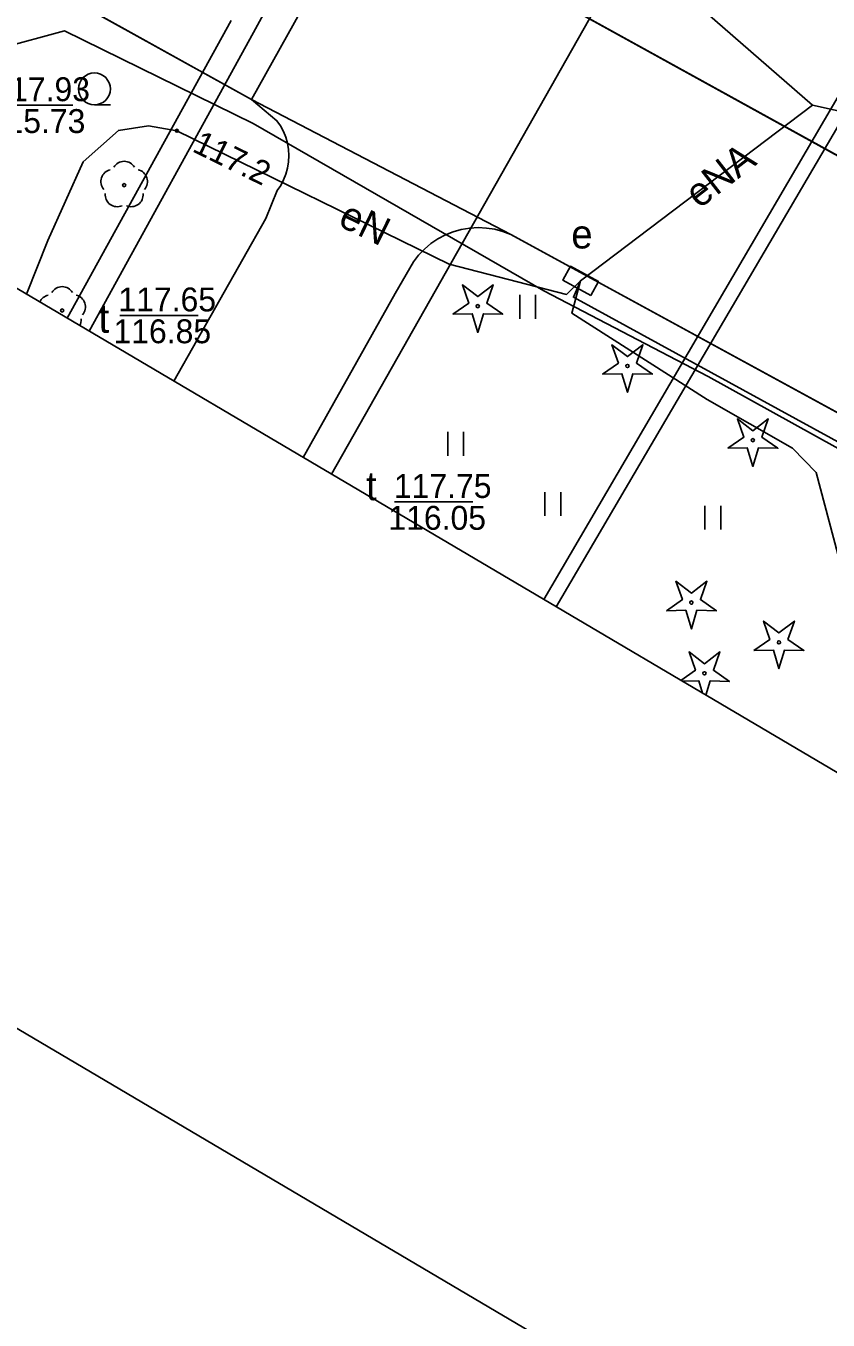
# Model space of a CAD drawing. Extents: x 6434771 to 6436222, y 5663454 to 5664782.
# Drawn here: x 6435214.85 to 6435240.04, y 5663787.21 to 5663827.86 of the extents above; entities that cross this region are included whole.
import ezdxf

# ---------------------------------------------------------------- set-up
doc = ezdxf.new("R2010")
doc.units = 0
for name, color, linetype in [('Warstwa 10', 7, 'Continuous'), ('Warstwa 11', 7, 'Continuous'), ('Warstwa 12', 7, 'Continuous'), ('Warstwa 13', 7, 'Continuous'), ('Warstwa 14', 7, 'Continuous'), ('Warstwa 21', 7, 'Continuous'), ('Warstwa 5', 7, 'Continuous'), ('Warstwa 6', 7, 'Continuous'), ('Warstwa 63', 7, 'Continuous'), ('Warstwa 8', 7, 'Continuous')]:
    doc.layers.add(name, color=color, linetype=linetype)

msp = doc.modelspace()

# ---------------------------------------------------------------- linework, layer by layer
at = {"layer": 'Warstwa 10'}
for points in [[(6435228.255, 5663818.805), (6435228.757, 5663819.152), (6435228.555, 5663819.728), (6435229.04, 5663819.358), (6435229.525, 5663819.728), (6435229.323, 5663819.152), (6435229.825, 5663818.805), (6435229.215, 5663818.819), (6435229.04, 5663818.235), (6435228.865, 5663818.819)], [(6435232.955, 5663816.925), (6435233.457, 5663817.272), (6435233.255, 5663817.848), (6435233.74, 5663817.478), (6435234.225, 5663817.848), (6435234.023, 5663817.272), (6435234.525, 5663816.925), (6435233.915, 5663816.939), (6435233.74, 5663816.355), (6435233.565, 5663816.939)], [(6435236.895, 5663814.595), (6435237.397, 5663814.942), (6435237.195, 5663815.518), (6435237.68, 5663815.148), (6435238.165, 5663815.518), (6435237.963, 5663814.942), (6435238.465, 5663814.595), (6435237.855, 5663814.609), (6435237.68, 5663814.025), (6435237.505, 5663814.609)], [(6435234.965, 5663809.495), (6435235.467, 5663809.842), (6435235.265, 5663810.418), (6435235.75, 5663810.048), (6435236.235, 5663810.418), (6435236.033, 5663809.842), (6435236.535, 5663809.495), (6435235.925, 5663809.509), (6435235.75, 5663808.925), (6435235.575, 5663809.509)], [(6435237.715, 5663808.245), (6435238.217, 5663808.592), (6435238.015, 5663809.168), (6435238.5, 5663808.798), (6435238.985, 5663809.168), (6435238.783, 5663808.592), (6435239.285, 5663808.245), (6435238.675, 5663808.259), (6435238.5, 5663807.675), (6435238.325, 5663808.259)]]:
    msp.add_lwpolyline(points, close=True, dxfattribs=at)
for points in [[(6435235.42, 5663807.306), (6435235.877, 5663807.622), (6435235.675, 5663808.198), (6435236.16, 5663807.828), (6435236.645, 5663808.198), (6435236.443, 5663807.622), (6435236.945, 5663807.275), (6435236.335, 5663807.289), (6435236.202, 5663806.845)], [(6435236.1, 5663806.905), (6435235.985, 5663807.289), (6435235.469, 5663807.277)]]:
    msp.add_lwpolyline(points, dxfattribs=at)
for centre in [(6435229.04, 5663819.06), (6435233.74, 5663817.18), (6435237.68, 5663814.85), (6435235.75, 5663809.75), (6435238.5, 5663808.5), (6435236.16, 5663807.53)]:
    msp.add_circle(centre, 0.05, dxfattribs=at)
at = {"layer": 'Warstwa 11'}
for centre in [(6435217.933, 5663822.86), (6435215.985, 5663818.923)]:
    msp.add_circle(centre, 0.05, dxfattribs=at)
for centre, start, end in [((6435217.933, 5663823.235), 30.1471, 149.8529), ((6435217.576, 5663822.976), 102.1471, 221.8529), ((6435218.29, 5663822.976), 318.1471, 77.8529), ((6435217.713, 5663822.557), 174.1471, 293.8529), ((6435218.153, 5663822.557), 246.1471, 5.8529), ((6435215.628, 5663819.039), 102.1471, 156.6299), ((6435215.985, 5663819.298), 30.1471, 149.8529), ((6435216.342, 5663819.039), 318.1471, 77.8529), ((6435216.205, 5663818.62), 332.6677, 5.8529)]:
    msp.add_arc(centre, 0.375, start, end, dxfattribs=at)
at = {"layer": 'Warstwa 12'}
for points in [[(6435201.17, 5663869.015), (6435209.773, 5663866.711), (6435226.641, 5663857.297), (6435227.151, 5663844.9), (6435230.678, 5663833.107), (6435239.556, 5663825.369)], [(6435224.443, 5663813.783), (6435252.455, 5663863.225)], [(6435184.03, 5663843.581), (6435190.174, 5663840.567), (6435202.162, 5663834.491), (6435211.531, 5663828.528), (6435214.055, 5663827.167), (6435216.061, 5663827.703), (6435221.987, 5663824.791), (6435231.114, 5663819.541), (6435236.272, 5663816.848), (6435255.048, 5663806.451), (6435272.28, 5663797.362), (6435275.766, 5663795.299)], [(6435216.834, 5663818.273), (6435221.999, 5663827.65), (6435228.362, 5663839.321)], [(6435249.655, 5663832.225), (6435248.2, 5663830.82), (6435246.9, 5663828.91), (6435243.31, 5663830.7), (6435231.113, 5663809.847)], [(6435249.655, 5663832.225), (6435248.63, 5663830.58), (6435247.2, 5663828.26), (6435243.47, 5663830.03), (6435231.498, 5663809.62)], [(6435221.297, 5663828.034), (6435216.145, 5663818.679)], [(6435239.556, 5663825.369), (6435232.268, 5663819.857)], [(6435239.556, 5663825.369), (6435242.388, 5663824.745), (6435249.921, 5663820.804), (6435273.006, 5663807.714), (6435274.532, 5663803.275), (6435275.853, 5663802.514)], [(6435232.268, 5663819.857), (6435231.83, 5663819.43), (6435228.14, 5663820.38), (6435219.59, 5663824.57), (6435218.7, 5663824.72), (6435217.75, 5663824.58), (6435216.64, 5663823.59), (6435215.53, 5663821.12), (6435214.869, 5663819.433)], [(6435275.684, 5663788.665), (6435272.96, 5663789.88), (6435269.94, 5663790.94), (6435257.53, 5663797.87), (6435255.64, 5663798.64), (6435253.3, 5663799.74), (6435251.81, 5663799.76), (6435251.01, 5663799.85), (6435244.32, 5663802.72), (6435242.74, 5663804.15), (6435241.71, 5663806.14), (6435239.67, 5663813.84), (6435238.93, 5663814.6), (6435236.25, 5663816.13), (6435231.99, 5663818.84), (6435232.268, 5663819.857)], [(6435232.268, 5663819.857), (6435232.042, 5663819.34), (6435266.408, 5663800.543)]]:
    msp.add_lwpolyline(points, dxfattribs=at)
at = {"layer": 'Warstwa 14'}
for p, q in [((6435213.841, 5663825.372), (6435216.32, 5663825.372)), ((6435217.791, 5663818.77), (6435220.253, 5663818.77)), ((6435226.426, 5663812.911), (6435228.888, 5663812.911))]:
    msp.add_line(p, q, dxfattribs=at)
msp.add_circle((6435219.59, 5663824.57), 0.045, dxfattribs=at)
at = {"layer": 'Warstwa 21'}
msp.add_lwpolyline([(6435232.588, 5663819.399), (6435231.709, 5663819.876), (6435231.948, 5663820.315), (6435232.827, 5663819.838), (6435232.588, 5663819.399)], dxfattribs=at)
at = {"layer": 'Warstwa 5'}
for p, q in [((6435225.52, 5663831.97), (6435275.873, 5663804.171)), ((6435212.679, 5663830.687), (6435221.93, 5663825.55)), ((6435221.93, 5663825.55), (6435222.73, 5663824.88)), ((6435222.73, 5663824.88), (6435222.841, 5663824.718)), ((6435222.841, 5663824.718), (6435222.933, 5663824.546)), ((6435222.933, 5663824.546), (6435223.006, 5663824.364)), ((6435223.006, 5663824.364), (6435223.059, 5663824.175)), ((6435223.059, 5663824.175), (6435223.092, 5663823.982)), ((6435223.092, 5663823.982), (6435223.103, 5663823.787)), ((6435223.094, 5663823.591), (6435223.103, 5663823.787)), ((6435223.011, 5663823.209), (6435223.063, 5663823.398)), ((6435223.063, 5663823.398), (6435223.094, 5663823.591)), ((6435222.849, 5663822.853), (6435222.94, 5663823.026)), ((6435222.94, 5663823.026), (6435223.011, 5663823.209)), ((6435222.38, 5663821.81), (6435222.74, 5663822.69)), ((6435222.74, 5663822.69), (6435222.849, 5663822.853)), ((6435219.495, 5663816.703), (6435222.38, 5663821.81)), ((6435228.022, 5663821.295), (6435228.268, 5663821.394)), ((6435228.268, 5663821.394), (6435228.523, 5663821.465)), ((6435228.523, 5663821.465), (6435228.785, 5663821.51)), ((6435228.785, 5663821.51), (6435229.049, 5663821.526)), ((6435229.049, 5663821.526), (6435229.314, 5663821.513)), ((6435229.314, 5663821.513), (6435229.576, 5663821.473)), ((6435229.576, 5663821.473), (6435229.832, 5663821.405)), ((6435229.832, 5663821.405), (6435230.08, 5663821.31)), ((6435227.365, 5663820.852), (6435227.568, 5663821.023)), ((6435227.568, 5663821.023), (6435227.787, 5663821.171)), ((6435227.787, 5663821.171), (6435228.022, 5663821.295)), ((6435230.08, 5663821.31), (6435264.74, 5663802.4)), ((6435227.02, 5663820.45), (6435227.182, 5663820.66)), ((6435227.182, 5663820.66), (6435227.365, 5663820.852)), ((6435226.45, 5663819.46), (6435227.02, 5663820.45)), ((6435223.556, 5663814.307), (6435226.45, 5663819.46)), ((6435230.356, 5663818.664), (6435230.356, 5663819.414)), ((6435230.856, 5663818.664), (6435230.856, 5663819.414)), ((6435228.096, 5663814.359), (6435228.096, 5663815.109)), ((6435228.596, 5663814.359), (6435228.596, 5663815.109)), ((6435231.145, 5663812.471), (6435231.145, 5663813.221)), ((6435231.645, 5663812.471), (6435231.645, 5663813.221)), ((6435236.172, 5663812.042), (6435236.172, 5663812.792)), ((6435236.672, 5663812.042), (6435236.672, 5663812.792))]:
    msp.add_line(p, q, dxfattribs=at)
at = {"layer": 'Warstwa 6'}
msp.add_line((6435217.499, 5663825.382), (6435216.999, 5663825.382), dxfattribs=at)
for points in [[(6435222.74, 5663822.69), (6435222.849, 5663822.853), (6435222.94, 5663823.026), (6435223.011, 5663823.209), (6435223.063, 5663823.398), (6435223.094, 5663823.591), (6435223.103, 5663823.787), (6435223.092, 5663823.982), (6435223.059, 5663824.175), (6435223.006, 5663824.364), (6435222.933, 5663824.546), (6435222.841, 5663824.718), (6435222.73, 5663824.88), (6435221.93, 5663825.55), (6435193.82, 5663841.16), (6435193.579, 5663841.252), (6435193.334, 5663841.333), (6435193.085, 5663841.401), (6435192.833, 5663841.458), (6435192.579, 5663841.503), (6435192.323, 5663841.536), (6435192.066, 5663841.556), (6435191.762, 5663841.566)], [(6435275.872, 5663804.172), (6435225.52, 5663831.97)], [(6435270.9, 5663793.27), (6435262.58, 5663798.14), (6435264.74, 5663802.4), (6435230.08, 5663821.31), (6435229.832, 5663821.405), (6435229.576, 5663821.473), (6435229.314, 5663821.513), (6435229.049, 5663821.526), (6435228.785, 5663821.51), (6435228.523, 5663821.465), (6435228.268, 5663821.394), (6435228.022, 5663821.295), (6435227.787, 5663821.171), (6435227.568, 5663821.023), (6435227.365, 5663820.852), (6435227.182, 5663820.66), (6435227.02, 5663820.45)]]:
    msp.add_lwpolyline(points, dxfattribs=at)
msp.add_circle((6435216.999, 5663825.882), 0.5, dxfattribs=at)
at = {"layer": 'Warstwa 63'}
for points in [[(6434770.578, 5664058.35), (6435197.816, 5664782.406), (6436221.837, 5664178.169), (6435794.599, 5663454.114)], [(6435677.2, 5663546.629), (6436084.093, 5664236.205), (6435222.122, 5664744.822), (6434815.229, 5664055.245)]]:
    msp.add_lwpolyline(points, close=True, dxfattribs=at)
at = {"layer": 'Warstwa 8'}
for p, q in [((6435221.93, 5663825.55), (6435225.52, 5663831.97)), ((6435221.93, 5663825.55), (6435225.52, 5663831.97)), ((6435225.52, 5663831.97), (6435275.872, 5663804.172)), ((6435212.679, 5663830.687), (6435221.93, 5663825.55)), ((6435221.93, 5663825.55), (6435230.08, 5663821.31)), ((6435221.93, 5663825.55), (6435230.08, 5663821.31)), ((6435221.93, 5663825.55), (6435222.73, 5663824.88)), ((6435222.73, 5663824.88), (6435222.841, 5663824.718)), ((6435222.841, 5663824.718), (6435222.933, 5663824.546)), ((6435222.933, 5663824.546), (6435223.006, 5663824.364)), ((6435223.006, 5663824.364), (6435223.059, 5663824.175)), ((6435223.059, 5663824.175), (6435223.092, 5663823.982)), ((6435223.092, 5663823.982), (6435223.103, 5663823.787)), ((6435223.094, 5663823.591), (6435223.103, 5663823.787)), ((6435223.011, 5663823.209), (6435223.063, 5663823.398)), ((6435223.063, 5663823.398), (6435223.094, 5663823.591)), ((6435222.849, 5663822.853), (6435222.94, 5663823.026)), ((6435222.94, 5663823.026), (6435223.011, 5663823.209)), ((6435222.38, 5663821.81), (6435222.74, 5663822.69)), ((6435222.74, 5663822.69), (6435222.849, 5663822.853)), ((6435219.495, 5663816.703), (6435222.38, 5663821.81)), ((6435228.022, 5663821.295), (6435228.268, 5663821.394)), ((6435228.268, 5663821.394), (6435228.523, 5663821.465)), ((6435228.523, 5663821.465), (6435228.785, 5663821.51)), ((6435228.785, 5663821.51), (6435229.049, 5663821.526)), ((6435229.049, 5663821.526), (6435229.314, 5663821.513)), ((6435229.314, 5663821.513), (6435229.576, 5663821.473)), ((6435229.576, 5663821.473), (6435229.832, 5663821.405)), ((6435229.832, 5663821.405), (6435230.08, 5663821.31)), ((6435227.365, 5663820.852), (6435227.568, 5663821.023)), ((6435227.568, 5663821.023), (6435227.787, 5663821.171)), ((6435227.787, 5663821.171), (6435228.022, 5663821.295)), ((6435230.08, 5663821.31), (6435264.74, 5663802.4)), ((6435227.02, 5663820.45), (6435227.182, 5663820.66)), ((6435227.182, 5663820.66), (6435227.365, 5663820.852)), ((6435226.45, 5663819.46), (6435227.02, 5663820.45)), ((6435223.556, 5663814.307), (6435226.45, 5663819.46))]:
    msp.add_line(p, q, dxfattribs=at)

# ---------------------------------------------------------------- texts
at = {"layer": 'Warstwa 13'}
for s, rotation, p in [('eNA', 37.798, (6435235.997, 5663822.1)), ('eN', 333.8912, (6435224.611, 5663821.608))]:
    msp.add_text(s, height=0.9, rotation=rotation, dxfattribs=at).set_placement(p)
at = {"layer": 'Warstwa 14'}
for s, p in [('115.73', (6435213.646, 5663824.497)), ('116.85', (6435217.596, 5663817.895)), ('116.05', (6435226.231, 5663812.036))]:
    msp.add_text(s, height=0.75, dxfattribs=at).set_placement(p)
msp.add_text('117.2', height=0.75, rotation=333.8912, dxfattribs=at).set_placement((6435220.038, 5663823.933))
at = {"layer": 'Warstwa 21'}
msp.add_text('e', height=0.9, dxfattribs=at).set_placement((6435231.977, 5663820.871))
at = {"layer": 'Warstwa 5'}
for p in [(6435217.128, 5663818.224), (6435225.528, 5663812.965)]:
    msp.add_text('t', height=0.9, dxfattribs=at).set_placement(p)
at = {"layer": 'Warstwa 6'}
for s, p in [('117.93', (6435213.791, 5663825.497)), ('117.65', (6435217.751, 5663818.895)), ('117.75', (6435226.403, 5663813.036))]:
    msp.add_text(s, height=0.75, dxfattribs=at).set_placement(p)

doc.saveas('drawing.dxf')
